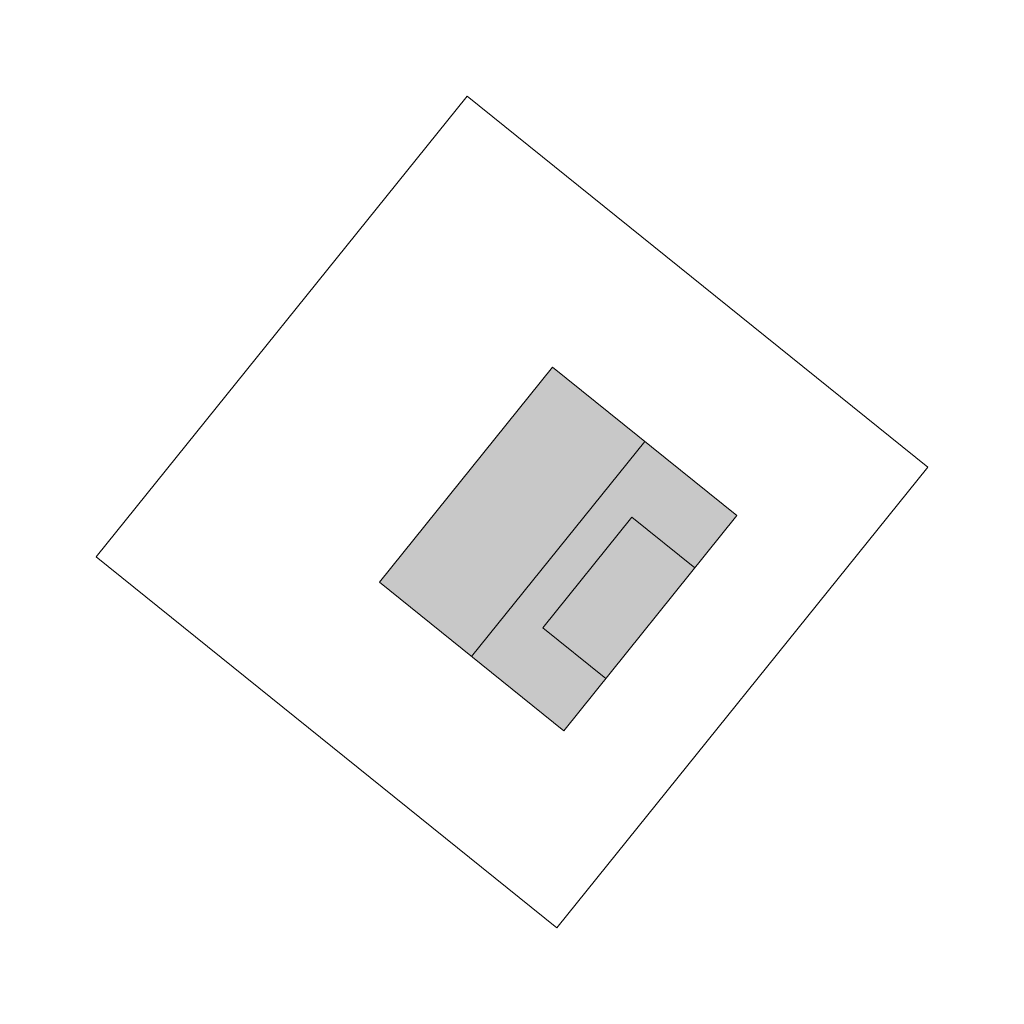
# Model space of a CAD drawing. Header units: metres. Extents: x 92403 to 95147, y 464428 to 465602.
# Tile 568 of 568: x 95144.08 to 95146.58, y 465441.06 to 465443.56. Entities that reach past the tile are written whole.
import ezdxf

# ---------------------------------------------------------------- set-up
doc = ezdxf.new("R2010")
doc.units = ezdxf.units.M
doc.layers.get('0').update_dxf_attribs({"linetype": 'CONTINUOUS'})
doc.layers.add('N-RO-IE-MEUBILAIR_WEGMEUBILAIR_CONTAINER ONDERGRONDS-G', color=7, linetype='CONTINUOUS', lineweight=9)

# ---------------------------------------------------------------- blocks, each defined once
blk = doc.blocks.new('Ondergrondse container Houtkwartier klein')
at = {"true_color": 0x939598}
h = blk.add_hatch(color=252, dxfattribs=at)
h.dxf.hatch_style = 1
h.paths.add_polyline_path([(-0.2627, 0.9494), (0.2778, 1.3942), (0.6591, 0.9309), (0.1186, 0.4861)])
at = {"ltscale": 0.0005, "flags": 128}
blk.add_lwpolyline([(1.1583, 0.9531), (0, 0), (-0.9531, 1.1583), (0.2051, 2.1114)], close=True, dxfattribs=at)
at = {"ltscale": 0.0005}
blk.add_lwpolyline([(-0.2627, 0.9494), (0.2778, 1.3942), (0.6591, 0.9309), (0.1186, 0.4861)], close=True, dxfattribs=at)
at = {"flags": 128}
for points in [[(-0.0721, 0.7177), (0.4685, 1.1625)], [(0.5278, 0.8228), (0.3976, 0.9811), (0.1196, 0.7524), (0.2498, 0.5941)]]:
    blk.add_lwpolyline(points, dxfattribs=at)

msp = doc.modelspace()

# ---------------------------------------------------------------- block references
at = {"layer": 'N-RO-IE-MEUBILAIR_WEGMEUBILAIR_CONTAINER ONDERGRONDS-G', "rotation": 11.71807508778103}
msp.add_blockref('Ondergrondse container Houtkwartier klein', (95145.441708, 465441.258276), dxfattribs=at)

doc.saveas('drawing.dxf')
